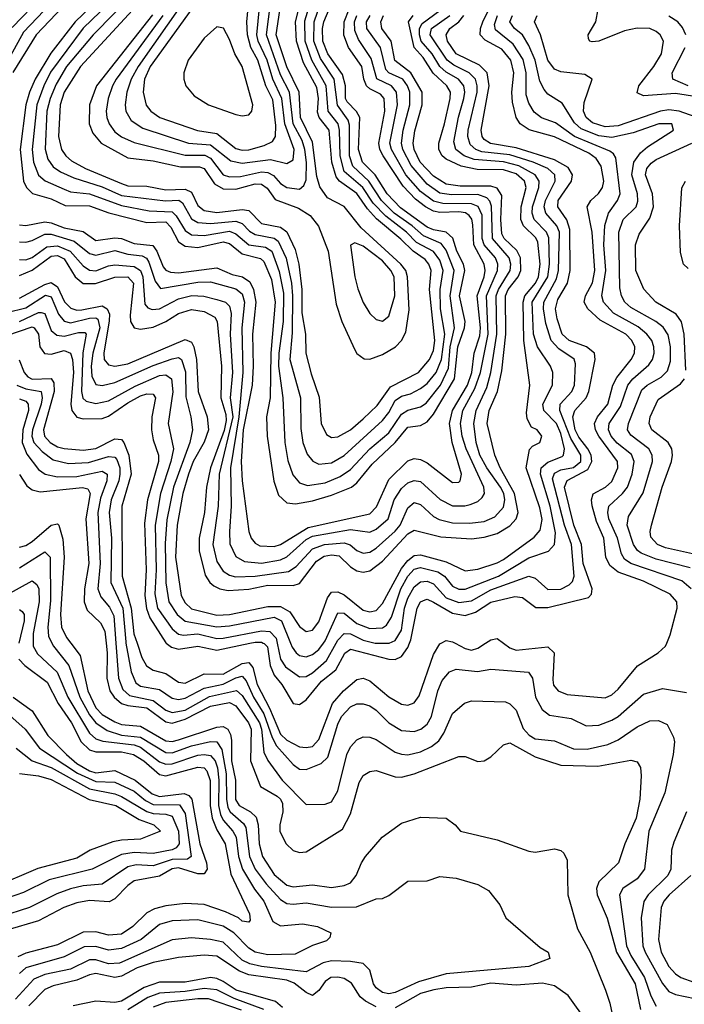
# Model space of a CAD drawing. Header units: inches. Extents: x 501365 to 657855, y 482276 to 547543.
# Tile 289 of 656: x 593771 to 595858, y 488866 to 491957. Entities that reach past the tile are written whole.
import ezdxf

# ---------------------------------------------------------------- set-up
doc = ezdxf.new("R2010")
doc.units = ezdxf.units.IN
doc.header["$MEASUREMENT"] = 0
doc.layers.add('A5498', color=7, linetype='Continuous')
doc.layers.add('A5499', color=7, linetype='Continuous')

msp = doc.modelspace()

# ---------------------------------------------------------------- linework, layer by layer
at = {"layer": 'A5498', "color": 5}
for points, elevation in [([(593871.9, 490000), (593876.7, 489990), (593924.7, 489930), (593959.4, 489830), (593990, 489775.4), (594010, 489750), (594046, 489726), (594090, 489710.9), (594150, 489705.2), (594230, 489656.6), (594250, 489655.6), (594310, 489677.7), (594370, 489691.2), (594390, 489690), (594405.8, 489665.8), (594419.6, 489590), (594419.8, 489510), (594424.3, 489484.3), (594431.4, 489470), (594473.5, 489433.5), (594480.9, 489420.9), (594492, 489330), (594510, 489290.4), (594544.6, 489244.6), (594590, 489195.5), (594610, 489183.1), (594630, 489180.2), (594670, 489184.3), (594750, 489170.8), (594828.1, 489171.9), (594890, 489197.5), (594910, 489197.8), (594930, 489207.9), (594990, 489252.9), (595050, 489254), (595090, 489267.6), (595141.7, 489261.7), (595210, 489242), (595243.4, 489223.4), (595278.6, 489178.5), (595298, 489138), (595404.9, 489044.9), (595430.7, 489030), (595435.5, 489010), (595370, 488984.8), (595110, 488961.5), (595023.3, 488936.7), (594950, 488903.6), (594930, 488899.5), (594910, 488903.1), (594890, 488918.2), (594882.4, 488930), (594870, 488973.6), (594850, 488994.5), (594810, 489001), (594750, 489002.7), (594723.6, 488996.4), (594670, 488968.2), (594530, 488984.9), (594493.6, 488993.6), (594470, 489004.6), (594410, 489061.2), (594370.1, 489069.9), (594310, 489075.3), (594250, 489068.7), (594084.7, 488995.2), (594050, 488993.3), (594010, 489005.3), (593990, 489005.4), (593930, 488976.8), (593850, 488959.9), (593815, 488945), (593757.5, 488882.5)], 2260), ([(593813.1, 490000), (593813, 489990), (593826.3, 489966.3), (593888.9, 489908.9), (593922.2, 489830), (593990, 489717.3), (594010, 489699.4), (594031.7, 489691.7), (594130, 489680.2), (594150, 489673.2), (594210, 489627.5), (594230, 489619.6), (594250, 489620.8), (594330, 489647.9), (594350.6, 489650.6), (594370, 489647.1), (594384.4, 489630), (594392, 489608), (594396, 489570), (594395.1, 489490), (594401.6, 489461.6), (594410, 489444.2), (594440.3, 489410), (594450.9, 489390.9), (594457.8, 489330), (594470.6, 489290.6), (594508, 489228), (594537.9, 489190), (594566.1, 489126.1), (594590, 489112.6), (594659.1, 489119.1), (594706.4, 489110), (594747.6, 489090), (594744.5, 489075.5), (594734.3, 489065.7), (594690, 489051.1), (594636, 489024), (594550, 489021.4), (594510, 489029.5), (594490, 489042.1), (594443.6, 489090), (594410, 489111.1), (594330, 489131), (594250, 489128), (594210, 489116.2), (594152.7, 489070), (594090, 489041.1), (594050, 489036.5), (594010, 489048), (593973.5, 489046.5), (593910, 489015.1), (593790, 488980.2), (593770, 488962.5)], 2240), ([(593931.3, 490000), (593961.1, 489961.1), (593985.1, 489850), (594010, 489796.5), (594030, 489775.8), (594070, 489753.1), (594090, 489744.3), (594150, 489739.1), (594230, 489693), (594250, 489691), (594270, 489696), (594390, 489735.9), (594410, 489738.4), (594424, 489730), (594432.9, 489712.9), (594435.6, 489695.6), (594436, 489630), (594448.7, 489570), (594448.6, 489508.6), (594459.7, 489490), (594495.6, 489470), (594513.8, 489453.8), (594519.6, 489430), (594523.4, 489370), (594533.2, 489330), (594570, 489273.4), (594610, 489240.3), (594630, 489234.7), (594690, 489241.4), (594750, 489233.3), (594790, 489239.1), (594810, 489247.3), (594827.9, 489270), (594843.8, 489310), (594857, 489330), (594909.4, 489390.6), (594970, 489434.8), (595030, 489453.1), (595110.7, 489450), (595138.8, 489430), (595154.8, 489410), (595270, 489382.6), (595370, 489347.2), (595390, 489343.9), (595450, 489354), (595470, 489349.2), (595480.1, 489340.1), (595490, 489319.1), (595492.1, 489210), (595523, 489103), (595562.2, 489030), (595610.6, 488910), (595623.7, 488870), (595646, 488766)], 2280), ([(594042.1, 490000), (594045.6, 489970), (594044.4, 489890), (594054.3, 489850), (594067.1, 489830), (594090, 489810.8), (594110, 489804.1), (594170, 489797.2), (594230, 489753.1), (594250, 489748.7), (594290, 489760.9), (594370, 489802.4), (594430, 489813.3), (594450, 489803.6), (594489.9, 489750), (594497.3, 489730), (594495.4, 489630), (594527.2, 489550), (594579.4, 489519.4), (594590.3, 489510.3), (594596.1, 489496.1), (594596.9, 489470), (594587.3, 489430), (594588.3, 489408.3), (594607.8, 489370), (594630, 489349.4), (594650, 489342.8), (594670, 489344.9), (594784.4, 489415.6), (594810, 489463.8), (594837.1, 489562.9), (594850, 489584.6), (594870, 489596.6), (594890, 489599.6), (594950, 489580.3), (594970, 489578.7), (595010, 489589.4), (595150, 489644.2), (595170, 489644.1), (595210, 489628.6), (595230, 489630.1), (595250, 489642.6), (595290, 489680.8), (595310, 489687), (595390, 489643.1), (595470, 489616.4), (595586.7, 489613.3), (595690, 489632.9), (595710, 489627.6), (595721, 489610), (595722.9, 489582.9), (595718.5, 489510), (595707.1, 489450), (595671.4, 489370), (595651.4, 489310), (595589.8, 489250.2), (595582.4, 489230), (595584.4, 489210), (595616.3, 489136.3), (595645.5, 489030), (595703.4, 488930), (595720.1, 488850)], 2320), ([(594072.8, 490000), (594081.5, 489890), (594094.5, 489854.5), (594115.9, 489835.9), (594190, 489819.5), (594230, 489790), (594250, 489781.7), (594290, 489789.9), (594367.1, 489832.9), (594451.7, 489851.7), (594470, 489835.4), (594524, 489750), (594530.3, 489729.7), (594537.5, 489657.5), (594550, 489631.3), (594595.1, 489570), (594670, 489493.8), (594730, 489494), (594750, 489502.2), (594770, 489535.8), (594798.2, 489650), (594810, 489674.1), (594830, 489696.6), (594850, 489705.6), (594870, 489705.2), (594890, 489697.8), (594950, 489657.6), (594970, 489651.2), (594990, 489649.7), (595030, 489658.3), (595064.6, 489675.3), (595086.8, 489693.2), (595102.7, 489717.3), (595130, 489779.3), (595168, 489812), (595190, 489818.5), (595296.2, 489816.2), (595310, 489809.6), (595329.6, 489790), (595352, 489732), (595370.6, 489710.6), (595390, 489699.3), (595450, 489693.7), (595510, 489667.8), (595553.2, 489666.8), (595618.4, 489681.6), (595650, 489696.1), (595710, 489737.5), (595750, 489756), (595777.2, 489757.2), (595804.1, 489744.1), (595824.5, 489704.5), (595827.3, 489690), (595823.3, 489650), (595797.2, 489530), (595746.8, 489410), (595732.9, 489290), (595710, 489260.1), (595664.8, 489230), (595654.5, 489210), (595676.5, 489050), (595690, 489018.9), (595733, 488950), (595752.7, 488892.7), (595770, 488859.8)], 2340), ([(594104.5, 490000), (594120.9, 489910), (594135.6, 489875.6), (594150, 489864.7), (594210, 489854.3), (594250, 489826.7), (594270, 489822.7), (594290, 489827.2), (594350, 489859.1), (594410, 489870.8), (594450, 489891), (594470, 489895.9), (594481.8, 489881.8), (594505.6, 489830), (594537.7, 489777.7), (594563.4, 489703.4), (594577.2, 489677.2), (594630, 489619.2), (594650, 489604), (594670, 489603.4), (594717.8, 489622.2), (594738.5, 489641.5), (594770, 489746), (594781.9, 489770), (594810, 489800.5), (594830, 489809.1), (594850, 489809.1), (594870, 489802.7), (594890, 489789.1), (594930, 489749.7), (594970, 489725.3), (595010, 489722.7), (595030.4, 489729.6), (595050, 489745.3), (595063.8, 489770), (595083.6, 489850), (595097.7, 489882.3), (595120.3, 489910), (595141.7, 489918.3), (595208.8, 489911.2), (595250, 489918.3), (595368.8, 489908.8), (595381.8, 489890), (595391, 489830), (595411.5, 489791.5), (595434.3, 489774.3), (595503, 489763), (595550, 489740.7), (595590, 489742), (595630, 489757.7), (595650, 489770.1), (595730, 489839.3), (595790, 489858), (595865.1, 489845.1)], 2360), ([(594139.3, 490000), (594154.6, 489954.6), (594169.1, 489929.1), (594190, 489915.5), (594230, 489905.1), (594270, 489877.9), (594290, 489874.3), (594350, 489903.2), (594410, 489902.2), (594470, 489936.2), (594490, 489938.7), (594503.5, 489923.5), (594516.9, 489870), (594555.8, 489795.8), (594590, 489714.6), (594610, 489695.5), (594650, 489674.7), (594670, 489671.9), (594690, 489675.7), (594710, 489697.2), (594753.3, 489810), (594788.1, 489850), (594830, 489885.9), (594850, 489889.7), (594870, 489882.1), (594930, 489831), (594970, 489808.3), (594990, 489805.4), (595010, 489812.8), (595025.8, 489834.2), (595070, 489963.9), (595090, 489997.4), (595094.8, 490000)], 2380), ([(594231, 490000), (594247.7, 489987.7), (594270, 489980.8), (594330, 489990.6), (594390, 489978.1), (594493.6, 490000)], 2420), ([(594535.9, 490000), (594538.6, 489998.5), (594548.7, 489988.7), (594557.1, 489930), (594570, 489899.7), (594593.7, 489870), (594629.3, 489810), (594650, 489807.3), (594670, 489821.7), (594719, 489881), (594763.4, 489916.6), (594791.8, 489968.1), (594810, 489981.1), (594930, 489950), (594950, 489948.5), (594970, 489958.4), (594990, 489986.5), (594995.3, 490000)], 2420), ([(594579.2, 490000), (594590, 489950), (594605.2, 489925.2), (594650, 489894.7), (594670, 489895.1), (594690, 489907.2), (594734.6, 489945.4), (594764.7, 490000)], 2440), ([(594621.5, 490000), (594626.8, 489986.9), (594639.2, 489970), (594650, 489960.7), (594670, 489957.4), (594690, 489964.3), (594710, 489979.6), (594724.9, 490000)], 2460), ([(594887.7, 490000), (594890, 489999.4), (594930, 489999.4), (594931.3, 490000)], 2440), ([(595138.1, 490000), (595170, 489982.9), (595190, 489978.3), (595210, 489984.6), (595233.5, 490000)], 2380), ([(595290.1, 490000), (595310, 489985.7), (595330, 489977.5), (595430, 489988.4), (595449.3, 489969.3), (595444.8, 489884.8), (595447.7, 489867.7), (595461.5, 489850), (595490, 489838.9), (595610, 489828.4), (595630, 489837.9), (595650, 489855.5), (595711, 489929), (595775.9, 489970), (595798.7, 489990), (595802.9, 490000)], 2380), ([(593768.3, 489950), (593786.6, 489930), (593857.3, 489877.3), (593891.3, 489810), (593933.7, 489750), (593964, 489690), (593990, 489664.5), (594010, 489658.3), (594090, 489658.9), (594127.9, 489650), (594160.6, 489630), (594210, 489587.3), (594230, 489583), (594330, 489610.6), (594350, 489608.7), (594359, 489599), (594368.7, 489568.7), (594369.3, 489490), (594375.4, 489450), (594390, 489413.9), (594416.5, 489370), (594434.4, 489274.4), (594492.3, 489150), (594494.1, 489130), (594490, 489124), (594470, 489126.8), (594457.5, 489137.5), (594416.9, 489156.9), (594350, 489179), (594290, 489182.1), (594230, 489175.5), (594193.8, 489166.3), (594170, 489153.8), (594126.3, 489110), (594090, 489086.8), (594050, 489083), (594010, 489093.5), (593970, 489092.8), (593890, 489053), (593790, 489026.4), (593764.6, 489015.4)], 2220), ([(593750.1, 489830), (593810, 489787.3), (593858.9, 489710), (593917.6, 489650), (593950, 489622.4), (593990, 489599.4), (594010, 489592.8), (594070, 489600.2), (594133.9, 489570), (594187, 489527), (594210, 489518), (594287.5, 489527.5), (594301.9, 489521.9), (594310.9, 489510), (594336.1, 489370), (594357.5, 489310), (594359.8, 489290), (594350, 489276), (594344.8, 489275.2), (594330, 489275.7), (594270, 489294.2), (594250, 489291.1), (594210, 489268), (594130, 489254.2), (594110, 489239.5), (594070, 489197.3), (594052, 489188), (593990, 489191.6), (593950, 489184.4), (593909, 489170), (593830, 489127.9), (593730, 489098.6)], 2180), ([(593730, 489780.7), (593787.6, 489730), (593832.5, 489670), (593951.9, 489591.9), (594010, 489566.1), (594070, 489563.1), (594130, 489535), (594165.8, 489505.8), (594190, 489492.9), (594272.5, 489492.5), (594290, 489465.2), (594309.5, 489330.5), (594298.2, 489321.8), (594250, 489321.2), (594190, 489301.2), (594136.5, 489303.5), (594110, 489297.3), (594030, 489243.1), (593970, 489237.6), (593930, 489228.4), (593887.1, 489212.9), (593801.9, 489170), (593710, 489140.5)], 2160), ([(593760.1, 489670), (593810.2, 489630.2), (593870, 489609.7), (593990, 489542.3), (594070, 489526.9), (594090, 489518.8), (594170, 489471.1), (594190, 489465.3), (594230, 489463.5), (594250, 489456.8), (594269.5, 489410), (594271.4, 489370), (594262.4, 489357.6), (594250, 489351.4), (594190, 489339.4), (594130, 489342.7), (594090, 489336.9), (593998.3, 489290), (593863, 489257), (593782.7, 489217.3), (593710, 489191.5)], 2140), ([(593770.5, 489590.5), (593830, 489583), (593870, 489572.1), (593989.2, 489509.2), (594072.2, 489490), (594146, 489446), (594192.2, 489430), (594212.8, 489410), (594150, 489384.4), (594090, 489381.8), (594063.7, 489376.3), (593992.3, 489350), (593950, 489325.3), (593827.4, 489292.6), (593690, 489233.7)], 2120), ([(595865.3, 489470), (595824.8, 489375.2), (595818.1, 489350), (595816, 489290), (595806.8, 489270), (595744.4, 489210), (595731.1, 489188.9), (595722.7, 489137.3), (595728.1, 489050), (595735.1, 489030), (595790, 488931.6), (595810, 488906.7), (595830, 488897), (595951.6, 488871.6)], 2360), ([(595879.1, 489270), (595810.9, 489210), (595794.3, 489190), (595785, 489170), (595777, 489070), (595785.8, 489030), (595810, 488985.3), (595830, 488962.2), (595847.5, 488950), (596010, 488891.2)], 2380), ([(594890, 488858.5), (594856.4, 488876.4), (594840.1, 488890), (594812.6, 488932.7), (594790, 488946.8), (594770, 488951.5), (594748.2, 488950), (594730, 488937.5), (594710, 488909.9), (594690, 488893.4), (594670, 488903), (594632.5, 488932.5), (594610, 488942.3), (594490, 488958.5), (594461.6, 488970), (594390, 489017.3), (594350, 489020.9), (594270, 489013.4), (594190, 488997.6), (594139.5, 488980.5), (594090, 488954.2), (594070, 488950), (594010, 488962.6), (593990, 488959), (593950, 488942.2), (593875.6, 488924.4), (593850, 488912.3), (593799.1, 488860.9)], 2280), ([(594595.7, 488855.7), (594574.4, 488874.4), (594451.1, 488910), (594410, 488937.7), (594390, 488947.1), (594370, 488950), (594290, 488935.6), (594210, 488935.7), (594161.2, 488918.9), (594090, 488876.1), (594070, 488871.8), (594010, 488875.9), (593938.6, 488861.4)], 2320), ([(595610, 488731.6), (595493.4, 488893.4), (595450, 488923.6), (595412.4, 488932.4), (595330, 488925.8), (595250, 488932), (595190, 488919.8), (595110, 488917.5), (595071.5, 488911.5), (595030, 488900.4), (594950, 488854.7)], 2280), ([(594537.4, 488850), (594444.1, 488884.1), (594390, 488911.3), (594350, 488915.3), (594290, 488906), (594210, 488901.6), (594172.7, 488887.3), (594110.8, 488849.2)], 2340), ([(594467.4, 488847.4), (594363.5, 488883.5), (594330, 488883.6), (594230, 488872), (594190, 488857.5)], 2360)]:
    msp.add_lwpolyline(points, dxfattribs=dict(at, elevation=elevation))
at = {"layer": 'A5499', "color": 5}
for points, elevation in [([(594011.1, 492108.9), (593822.2, 491910), (593748.8, 491791.2)], 2580), ([(593870, 492060.2), (593747.6, 491932.4)], 2540), ([(594070, 492070.5), (593945.2, 491950), (593868.2, 491851.9), (593819.6, 491770), (593801.2, 491730), (593789.7, 491690), (593772.5, 491550), (593783.1, 491450), (593792.4, 491430), (593811.1, 491411.1), (593870, 491394.5), (593914.1, 491374.1), (593990, 491372.5), (594050.5, 491350.5), (594170, 491320.8), (594230, 491322.4), (594245.5, 491305.5), (594270, 491259.8), (594290, 491246.1), (594330, 491242.2), (594410, 491260.1), (594430, 491255.1), (594470, 491221.7), (594527.5, 491207.5), (594537.6, 491197.6), (594561.3, 491141.3), (594573.1, 491070), (594559, 490910), (594557.7, 490770), (594545.5, 490710), (594547.9, 490650), (594568.5, 490508.5), (594584.1, 490464.1), (594610, 490440.1), (594637.1, 490437.1), (594690, 490446.7), (594750, 490464.5), (594812.9, 490490), (594830, 490503.1), (594878.2, 490561.8), (594949.7, 490630.3), (594990, 490677.6), (595030, 490683.5), (595050, 490695), (595070, 490718.9), (595136.2, 490830), (595146.9, 490930), (595168.2, 490990), (595170.2, 491010), (595152.4, 491090), (595168.6, 491170), (595164.6, 491190), (595143.9, 491230), (595131, 491271), (595110.6, 491290.6), (595070, 491297.7), (595050, 491305.9), (594966.5, 491366.5), (594924.6, 491410), (594887.2, 491470), (594847.6, 491510), (594835.2, 491550), (594839.5, 491650), (594828.7, 491668.7), (594798.9, 491698.9), (594794.1, 491710), (594793.7, 491750), (594785.1, 491785.1), (594738.5, 491850), (594723.2, 491890), (594721.4, 491930), (594725.6, 491950), (594756.2, 492023.8)], 2620), ([(594102, 492058), (593970, 491930.4), (593867.6, 491792.4), (593846.3, 491750), (593824.3, 491690), (593809.9, 491550), (593814.2, 491510), (593830, 491469.2), (593850.8, 491450.8), (593910, 491425.1), (593930, 491417.3), (593990, 491410), (594090, 491373.9), (594177.1, 491357.1), (594250, 491353.7), (594261.8, 491341.8), (594290, 491295.2), (594310, 491282.3), (594350, 491279.9), (594430, 491293.1), (594450, 491285.1), (594490, 491250.4), (594542.7, 491242.7), (594562.7, 491230), (594586.2, 491166.2), (594598.9, 491098.9), (594598, 491010), (594584.9, 490910), (594584, 490870), (594597.1, 490770), (594603.4, 490630), (594613, 490573), (594628.3, 490528.3), (594650, 490503.3), (594674.6, 490494.6), (594730, 490503.3), (594777.4, 490522.6), (594810, 490545.2), (594870, 490609.8), (594930, 490660.5), (594970, 490719.2), (594990, 490731), (595030, 490741.9), (595047, 490753), (595092.5, 490810), (595117.1, 490862.9), (595123.2, 490930), (595136.2, 490990), (595123, 491090), (595135.7, 491170), (595110, 491233.6), (595094.7, 491254.7), (595039, 491279), (595003.8, 491310), (594946.9, 491350), (594907.1, 491390), (594867.1, 491450), (594817.5, 491497.5), (594806.5, 491530), (594806.3, 491626.3), (594802.2, 491642.2), (594768.9, 491688.9), (594758.4, 491770), (594715.8, 491835.8), (594694.9, 491890), (594695.2, 491950), (594736.3, 492070)], 2640), ([(594134.1, 492045.9), (594001.2, 491910), (593918, 491810), (593885.2, 491754.8), (593866.7, 491710), (593856.5, 491670), (593850.3, 491550.3), (593859.1, 491519.1), (593875.5, 491495.5), (593899.3, 491479.3), (593940.8, 491460.8), (594030, 491432.4), (594090, 491405.4), (594228.5, 491388.5), (594271.1, 491391.1), (594282.6, 491382.6), (594310, 491331.6), (594330, 491320.4), (594370, 491316.9), (594450, 491324.4), (594470, 491317.6), (594493, 491293), (594510, 491282.4), (594570, 491271), (594582.2, 491262.2), (594608.1, 491208.1), (594624.1, 491130), (594627.7, 491090), (594626, 490974), (594619, 490890), (594652.9, 490770), (594653.9, 490673.9), (594660.5, 490630), (594673.2, 490593.2), (594691, 490571), (594710, 490562.2), (594750, 490566), (594790, 490589.1), (594910, 490698.7), (594930, 490724.4), (594950, 490762), (594970, 490775.2), (594997.8, 490782.2), (595030, 490799.2), (595050, 490815.3), (595078.7, 490850), (595095.9, 490890), (595106.4, 490970), (595092.1, 491050), (595091.8, 491110), (595101, 491170), (595090, 491201.8), (595070, 491229.2), (595017.5, 491257.5), (594985.7, 491290), (594920.2, 491340.2), (594881.1, 491381.1), (594848.2, 491430), (594790, 491481.1), (594776.8, 491530), (594775.4, 491610), (594770.9, 491630), (594739.9, 491670), (594733.2, 491750), (594688.2, 491830), (594667.8, 491890), (594666.4, 491953.6), (594696.1, 492050)], 2660), ([(594150, 492014.5), (593961.4, 491810), (593910.1, 491730.1), (593897.4, 491690), (593892.9, 491590), (593901.7, 491550), (593915.3, 491530), (593934, 491514), (593977.8, 491490), (594090, 491442.7), (594110, 491435.4), (594170, 491434.5), (594230, 491423.5), (594290, 491425.4), (594310, 491416), (594330, 491373.9), (594350, 491358.3), (594390, 491351.5), (594470, 491361.7), (594490, 491358.3), (594530, 491317.5), (594590, 491305.5), (594610, 491291.3), (594635.7, 491235.7), (594647.6, 491190), (594656.6, 491110), (594657.2, 491037.2), (594668.6, 490970), (594669.8, 490910), (594685.8, 490845.8), (594711.7, 490771.7), (594717.4, 490690), (594734.5, 490654.5), (594750, 490646), (594770, 490647.6), (594810, 490670.1), (594850, 490703.9), (594893.5, 490746.5), (594935.7, 490804.3), (595023.5, 490850), (595057.9, 490890), (595070, 490919), (595074.9, 490950), (595057.6, 491110), (595063.1, 491170), (595056.1, 491190), (595044.1, 491204.1), (595006.2, 491230), (594968.3, 491268.3), (594891.7, 491331.7), (594863, 491363), (594830, 491411.3), (594775.4, 491450), (594764.3, 491464.3), (594751.1, 491510), (594742.6, 491610), (594711.1, 491650), (594706.4, 491666.4), (594709.5, 491710), (594703.9, 491743.9), (594662, 491822), (594639.8, 491890), (594637.4, 491950), (594662.5, 492050)], 2680), ([(594187.7, 491972.3), (594011.8, 491750), (593989.8, 491690), (593989.3, 491630), (594001, 491601), (594026.6, 491570), (594110, 491523.2), (594190, 491513.6), (594275.3, 491495.3), (594335.4, 491495.4), (594350.3, 491490.3), (594382.1, 491442.1), (594410, 491426.7), (594450, 491425.5), (594510, 491441.6), (594530, 491441.2), (594548.1, 491428.1), (594572.9, 491392.9), (594645.9, 491365.9), (594682.6, 491342.6), (594709.2, 491309.2), (594739.3, 491230), (594764.5, 491064.5), (594782.5, 491010), (594822.8, 490922.8), (594830, 490909.3), (594852.5, 490892.5), (594870, 490891.2), (594910, 490905.9), (594950.8, 490930), (594970.3, 490949.7), (594983.3, 490976.7), (594993.9, 491046.1), (594989, 491150), (594983.4, 491170), (594967.5, 491190), (594843.7, 491303.7), (594790, 491371.2), (594737.5, 491397.5), (594713, 491433), (594704.5, 491464.5), (594690, 491572.5), (594652.6, 491650), (594648.8, 491730), (594609.6, 491809.6), (594576.5, 491910), (594597.7, 492050)], 2720), ([(594220, 491970), (594073.9, 491770), (594062.1, 491750), (594048.4, 491710), (594042.1, 491670), (594044.1, 491650), (594051.5, 491630), (594070, 491605.5), (594090, 491589.8), (594130, 491571.9), (594290, 491532.1), (594351.9, 491531.9), (594370, 491522.8), (594410, 491470.6), (594430, 491463.6), (594464.6, 491464.6), (594530, 491479.1), (594550, 491477.2), (594567.6, 491467.6), (594590, 491443.4), (594610, 491430.4), (594650, 491425.5), (594663.6, 491436.4), (594670, 491454), (594671.6, 491508.4), (594666.6, 491550), (594658.2, 491578.2), (594630, 491630.4), (594618, 491730), (594590, 491783.9), (594546.3, 491910), (594564.2, 492050)], 2740), ([(594282.8, 492010), (594142.5, 491810), (594121.1, 491770), (594107.7, 491730), (594102.2, 491690), (594104.4, 491670), (594121, 491641), (594157.1, 491617.1), (594300.6, 491570), (594370, 491564.7), (594433.6, 491513.6), (594470, 491507.1), (594558.6, 491518.6), (594610, 491505.9), (594630, 491516.9), (594633.2, 491550), (594603, 491630), (594594.2, 491710), (594565.3, 491770), (594548.1, 491830), (594520.1, 491890), (594515.4, 491910), (594529.4, 492050)], 2760), ([(594324.6, 492010), (594180.4, 491810), (594162.6, 491770), (594158.8, 491730), (594168.5, 491688.5), (594182.3, 491670), (594210.5, 491650.5), (594329.5, 491609.5), (594390, 491599.7), (594450, 491552.6), (594470, 491547.3), (594490, 491548.2), (594538.1, 491561.9), (594564.8, 491575.2), (594574.2, 491590), (594575.3, 491624.7), (594565.5, 491705.5), (594543.9, 491750), (594518.9, 491830), (594497.2, 491870), (594486, 491910), (594484.2, 491950), (594493.4, 492050)], 2780), ([(593889.4, 492030.6), (593782.4, 491917.6), (593712.5, 491790)], 2560), ([(593770, 491313.6), (593790, 491310.8), (593850, 491322.7), (593870, 491319.7), (593910, 491303.9), (593970, 491292.1), (594010, 491264.4), (594070, 491272.9), (594090, 491269.8), (594130, 491254.2), (594188.4, 491248.4), (594201.3, 491230), (594221.4, 491181.4), (594230, 491170.4), (594244.1, 491164.1), (594270, 491162.3), (594390, 491178), (594437.7, 491157.7), (594470.1, 491150), (594493.9, 491133.9), (594505.3, 491110), (594512.4, 491070), (594502.3, 490970), (594504.3, 490870), (594500.7, 490810), (594472.4, 490670), (594466.4, 490570), (594469.7, 490509.7), (594490.1, 490350), (594497.4, 490330), (594510, 490313.3), (594525.3, 490305.3), (594570, 490303.6), (594590.1, 490310.1), (594676.9, 490363.1), (594870, 490405.8), (594891.9, 490428.1), (594930, 490513.8), (594990, 490572.1), (595010, 490580.1), (595030, 490576.2), (595050, 490565.8), (595130, 490504.2), (595150, 490505.5), (595154.6, 490510), (595158.5, 490530), (595129.4, 490629.4), (595120.8, 490690), (595129.7, 490730), (595177.1, 490810), (595190.9, 490850), (595198.4, 490910), (595215.6, 490964.4), (595218.5, 490990), (595207.4, 491090), (595229.8, 491150), (595232.6, 491170), (595230, 491190), (595196.8, 491250), (595193.6, 491313.6), (595190.8, 491330.8), (595182.3, 491342.3), (595170.8, 491350.8), (595150, 491354.5), (595090, 491351.5), (595070, 491356.4), (595045.5, 491370), (595014, 491394), (594974.8, 491434.8), (594912.6, 491530), (594902.2, 491550), (594898.7, 491570), (594917.7, 491670), (594915.3, 491710), (594903.6, 491723.6), (594870, 491740.5), (594860.3, 491750), (594852.1, 491770), (594845.7, 491810), (594803.5, 491870), (594788.4, 491908.4), (594790, 491950), (594805.3, 491990)], 2580), ([(594724.9, 490000), (594730, 490007.1), (594770, 490095.1), (594790, 490094.5), (594830, 490061.9), (594870, 490045.9), (594910, 490047.5), (594923.1, 490056.9), (594938, 490082), (594967.4, 490170), (594990.1, 490209.9), (595010, 490231.7), (595030, 490237.9), (595083.8, 490223.8), (595104.5, 490210), (595130, 490178.7), (595150, 490169.4), (595170, 490169.1), (595274.2, 490210), (595370, 490267.3), (595431.4, 490288.6), (595449.9, 490310.1), (595453.3, 490346.7), (595437.1, 490430), (595406, 490530), (595408.7, 490550), (595430, 490567.6), (595474.5, 490585.5), (595479.2, 490590), (595482.2, 490610), (595470, 490658.5), (595456.3, 490690), (595416.8, 490730), (595413.6, 490750), (595444.6, 490810), (595444.7, 490850), (595437.6, 490870), (595396.6, 490930), (595384.7, 490970), (595380.8, 491070), (595429.4, 491150), (595435.1, 491190), (595432.5, 491272.5), (595425.5, 491290), (595386.9, 491330), (595380, 491350), (595380.9, 491370), (595400.8, 491430), (595402, 491450), (595389.9, 491470), (595338.6, 491498.6), (595290, 491510.6), (595197.9, 491517.9), (595166.9, 491530), (595140.2, 491550), (595134.1, 491574.1), (595148.7, 491651.3), (595165.5, 491710), (595168.9, 491730), (595165.8, 491750), (595148.6, 491770), (595110, 491792.4), (595090, 491810), (595066, 491850), (595032.1, 491890), (595026.6, 491910), (595026.7, 491930), (595034.4, 491945.6), (595090, 491986)], 2460), ([(595802.9, 490000), (595813.9, 490026.1), (595835.4, 490110), (595834.2, 490130), (595814, 490154), (595730, 490195), (595650, 490223.1), (595624.2, 490244.2), (595612.1, 490270), (595605.7, 490330), (595582.3, 490382.3), (595569, 490431), (595566.4, 490450), (595571.7, 490468.3), (595610.1, 490489.9), (595630, 490506.9), (595649.2, 490550), (595648.4, 490570), (595590, 490650), (595579.5, 490670), (595576.3, 490690), (595585.4, 490710), (595618.3, 490750), (595633.8, 490810), (595646.3, 490833.7), (595691.6, 490890), (595701.4, 490910), (595702.4, 490930), (595693.6, 490950), (595674.3, 490970), (595593.9, 491013.9), (595554.8, 491050), (595544.1, 491070), (595547.7, 491090), (595569.3, 491130.7), (595576.8, 491170), (595568.7, 491290), (595552.8, 491370), (595565, 491390), (595588.7, 491411.3), (595601.6, 491430), (595605, 491450), (595597, 491497), (595581.8, 491521.8), (595558.5, 491538.5), (595450, 491589.8), (595371.1, 491611.1), (595342.1, 491630), (595330.2, 491650.2), (595318.6, 491698.6), (595316.3, 491730), (595322.8, 491790), (595312.9, 491830), (595284.5, 491864.5), (595232.9, 491892.9), (595217.4, 491910), (595218.1, 491930), (595225.7, 491950), (595254.8, 492010)], 2380), ([(595964.9, 491704.9), (595830, 491725.4), (595730, 491718.1), (595710, 491727.2), (595715.8, 491750), (595762.4, 491810), (595786.1, 491850), (595792.3, 491890), (595782.5, 491910), (595770, 491919.9), (595750, 491929.5), (595710, 491930.6), (595670, 491922), (595590, 491890.3), (595568.2, 491888.2), (595561, 491890), (595557.2, 491897.2), (595556.4, 491910), (595580.5, 491950), (595587.8, 491990)], 2280), ([(593770, 491260.2), (593790, 491259.2), (593810, 491263.7), (593850, 491283.4), (593870, 491284), (593942.3, 491262.3), (593990, 491223.2), (594010, 491217.5), (594070, 491232.8), (594110, 491221), (594155.6, 491215.6), (594168.9, 491208.9), (594176.4, 491196.4), (594196, 491136), (594213.3, 491113.3), (594330, 491132.9), (594370, 491134.6), (594450, 491112.6), (594470, 491096.3), (594476.3, 491070), (594468.4, 490990), (594471.7, 490850), (594459, 490710), (594432.5, 490550), (594434.9, 490430), (594429.2, 490350), (594431.2, 490311.2), (594450, 490272.3), (594476.6, 490256.6), (594530, 490251.2), (594590, 490261.7), (594610, 490271.1), (594670, 490325.2), (594690, 490336), (594810, 490356.2), (594870, 490348.2), (594890, 490358.1), (594928.3, 490390), (594947.3, 490450), (594970, 490485.5), (594990, 490503.4), (595010, 490510.4), (595030, 490507.8), (595091, 490451), (595130, 490431.5), (595169.3, 490430.7), (595185.2, 490434.8), (595210, 490444.9), (595223.3, 490456.7), (595230.6, 490470), (595228.5, 490490), (595172.5, 490610), (595160.2, 490650), (595155.3, 490690), (595163, 490730), (595200.7, 490799.3), (595218.3, 490850), (595241.6, 490970), (595237.3, 491090), (595271.2, 491170), (595272.4, 491190), (595264.7, 491210), (595229.6, 491250), (595223.5, 491270), (595223.4, 491343.4), (595210.8, 491370.8), (595190, 491379.6), (595099.7, 491379.7), (595070, 491387.1), (595030, 491417.7), (594984, 491470), (594938.1, 491550), (594933.4, 491570), (594957.8, 491690), (594954.4, 491730), (594938.7, 491750), (594892, 491772), (594874.9, 491834.9), (594835.1, 491895.1), (594823.4, 491923.4), (594822.1, 491950), (594829.3, 491970.7)], 2560), ([(593770, 491154.6), (593810, 491170.8), (593870, 491215.1), (593890, 491216.5), (593910, 491206.8), (593944.5, 491150), (593970, 491129.4), (594008.9, 491128.9), (594070, 491148.7), (594110.4, 491150.4), (594127.8, 491130), (594117.6, 491030), (594118.8, 491010), (594130, 490989.4), (594150, 490985.5), (594190, 490991.8), (594230, 491009.6), (594270, 491034.9), (594310, 491047.9), (594350, 491041.3), (594383.7, 491023.7), (594391, 491010), (594404.7, 490870), (594402.1, 490770), (594418.2, 490718.2), (594419.1, 490699.1), (594412.7, 490667.3), (594370.2, 490550), (594357.3, 490490), (594350.9, 490410), (594334.9, 490330), (594334, 490290), (594353.7, 490213.7), (594368.4, 490190), (594380.2, 490180.2), (594399.8, 490170), (594425.4, 490165.4), (594490, 490169.9), (594550, 490181.6), (594630, 490181.3), (594650, 490187.1), (594702.9, 490257.1), (594727.4, 490272.6), (594750, 490277.6), (594774.2, 490274.2), (594810, 490239.7), (594830, 490227), (594850, 490222.3), (594870, 490226.6), (594910, 490257.3), (594990, 490343.5), (595010, 490354.8), (595093.8, 490333.9), (595190, 490327.7), (595230, 490332.2), (595270, 490344.6), (595310, 490368.5), (595329.6, 490390), (595336.7, 490410), (595324.4, 490470), (595279.9, 490550), (595263.5, 490590), (595238.8, 490690), (595245.1, 490730), (595271.3, 490790), (595285, 490855), (595297.6, 490970), (595296.9, 491090), (595305, 491110), (595336.3, 491150), (595344.7, 491170), (595343.4, 491210), (595332.4, 491232.4), (595291.9, 491270), (595285.2, 491285.2), (595281.7, 491330), (595285.1, 491405.1), (595270, 491428.2), (595250, 491434.2), (595154.2, 491434.2), (595110, 491441.3), (595070, 491466), (595029, 491510), (595009.6, 491550), (595006.5, 491570), (595012.1, 491607.9), (595034.9, 491690), (595034.9, 491730), (594999.2, 491790), (594949.3, 491829.3), (594937.8, 491890), (594908.5, 491930), (594904.6, 491950), (594913.8, 491970)], 2520), ([(593770, 491083), (593850, 491126.1), (593870, 491132.1), (593890, 491118.9), (593911.9, 491071.9), (593931.7, 491051.8), (593950, 491045.2), (593966, 491046), (594030, 491059.1), (594045.8, 491050), (594052.5, 491032.5), (594052, 491012), (594035, 490910), (594036.5, 490890), (594050, 490873.3), (594070, 490869.8), (594110, 490876.8), (594290, 490952.9), (594310, 490945.3), (594318, 490930), (594325.6, 490890), (594331.5, 490790), (594359.7, 490710), (594364.2, 490670), (594350, 490630.7), (594315.4, 490570), (594301, 490530), (594283.2, 490470), (594265.8, 490370), (594260.5, 490270), (594278.1, 490150), (594290, 490126.8), (594310, 490107.5), (594390, 490087.8), (594430, 490090.2), (594550, 490115.5), (594590, 490114.5), (594618.7, 490098.7), (594650, 490052.3), (594670, 490036.9), (594690, 490040.8), (594710, 490066.7), (594737.5, 490142.5), (594750, 490160.1), (594770, 490160.7), (594790, 490151.2), (594850, 490103), (594870, 490097.9), (594890, 490102.6), (594910, 490124.2), (594970, 490233.9), (594990, 490259.4), (595010, 490274.6), (595030, 490277.3), (595110, 490255), (595170, 490227.1), (595210, 490232.4), (595270, 490251.7), (595290, 490262.4), (595387, 490333), (595405.7, 490354.3), (595411.7, 490388.3), (595404.4, 490424.4), (595361.4, 490550), (595372, 490608), (595381.3, 490618.7), (595404, 490630), (595410.9, 490650), (595396.2, 490670), (595378.2, 490678.2), (595364.5, 490704.5), (595362.7, 490722.7), (595372.9, 490810), (595354.3, 490950), (595351.7, 491070), (595357.7, 491090), (595390.6, 491130), (595400.5, 491150), (595405.8, 491190), (595398.5, 491258.5), (595391.9, 491271.9), (595352.7, 491310), (595344.5, 491330), (595345.5, 491370), (595361, 491430), (595355.9, 491450), (595330, 491472.8), (595290, 491485.5), (595207.2, 491487.2), (595157.4, 491497.4), (595110, 491519.7), (595098.1, 491530), (595087.2, 491550), (595086.9, 491570), (595104.9, 491630), (595122.9, 491710), (595123.5, 491730), (595112.7, 491750), (595069.3, 491789.3), (595038, 491838), (595009.4, 491869.4), (594991.6, 491950), (595007, 491970)], 2480), ([(593770, 491204), (593790, 491203.6), (593810, 491210.5), (593856.4, 491243.6), (593890, 491247), (593929.3, 491230), (593970, 491184), (593990, 491170.9), (594010, 491169), (594050, 491184.7), (594070, 491187.5), (594130, 491182.5), (594150, 491170.3), (594157.4, 491150), (594164.2, 491064.2), (594173, 491053), (594187.3, 491047.3), (594210, 491049.5), (594270, 491080.4), (594310.9, 491090.9), (594349, 491089), (594390, 491078.7), (594417, 491070), (594430, 491058), (594434.8, 491034.8), (594431.9, 490970), (594439.4, 490850), (594432.1, 490770), (594440.2, 490710), (594397.5, 490530), (594393.7, 490430), (594377.7, 490310), (594390, 490255.9), (594410, 490225.6), (594430, 490213.2), (594448.6, 490208.6), (594510, 490209.9), (594614.9, 490225.1), (594639, 490241), (594690, 490296), (594728.1, 490310), (594790, 490315.2), (594808.7, 490308.7), (594830, 490291.1), (594850, 490282.8), (594870, 490285.8), (594890, 490297.9), (594950, 490351.6), (594965.3, 490370), (594990, 490424.8), (595010, 490441.6), (595030, 490435.6), (595070, 490397.1), (595087.9, 490387.9), (595130, 490377.7), (595183.4, 490376.6), (595230, 490382.1), (595263.3, 490396.7), (595290, 490426.9), (595294.3, 490450), (595291.3, 490470), (595280.9, 490490), (595237.6, 490550), (595216.4, 490590), (595204, 490630), (595196.6, 490690), (595204, 490730), (595237.7, 490802.3), (595250.1, 490850), (595269, 490970), (595267.5, 491090), (595274.2, 491110), (595310.8, 491170), (595313.2, 491190), (595308.4, 491210), (595256, 491270), (595252.1, 491372.2), (595247.8, 491387.8), (595238.3, 491398.3), (595210, 491408), (595127.3, 491407.3), (595090, 491412.5), (595050, 491440.8), (594999.8, 491499.8), (594974, 491550), (594969.8, 491570), (594975.2, 491610), (594996.3, 491690), (594996.2, 491730), (594988.7, 491750), (594974.3, 491770), (594930.1, 491790.1), (594921, 491801), (594903.8, 491870), (594861.4, 491930), (594860.3, 491950), (594871.9, 491970)], 2540), ([(594931.3, 490000), (594950, 490008.5), (594970, 490040.8), (594979.8, 490110), (594990, 490141.1), (595010, 490176.7), (595030, 490192.7), (595050, 490194.7), (595070, 490185.9), (595110, 490142.4), (595150, 490127.3), (595190, 490132.7), (595250, 490166.9), (595370, 490210.6), (595390, 490204.1), (595430, 490168.1), (595470, 490169.8), (595496.9, 490183.1), (595506.9, 490193.1), (595512.7, 490210), (595503.4, 490310), (595481.9, 490370), (595444.2, 490515.8), (595450, 490533.6), (595470, 490543.8), (595510, 490551.8), (595532.9, 490570), (595533, 490590), (595501.9, 490641.9), (595467.3, 490730), (595467.8, 490750), (595504.8, 490790), (595512.9, 490810), (595516.8, 490876.9), (595511.8, 490891.8), (595463.6, 490923.6), (595440.2, 490950), (595423.6, 491003.6), (595415.5, 491050), (595416.4, 491070), (595456.4, 491143.6), (595463.3, 491170), (595466.2, 491290), (595458, 491310), (595422.8, 491350), (595418.4, 491370), (595422.4, 491390), (595452.5, 491450), (595451.1, 491470), (595429.6, 491490), (595383, 491510), (595310, 491532.7), (595222.6, 491542.6), (595203, 491550), (595185.9, 491565.9), (595178, 491590), (595179.2, 491610), (595207.2, 491730), (595208, 491750), (595202.2, 491770), (595182.6, 491790), (595134.4, 491814.4), (595113.6, 491830), (595059.5, 491910), (595063.7, 491930), (595121.6, 491970)], 2440), ([(594995.3, 490000), (594999.2, 490010), (595018.7, 490110), (595030, 490129.2), (595044.2, 490135.8), (595050, 490137.9), (595070, 490128.3), (595130, 490094.3), (595170, 490087.1), (595202.3, 490097.7), (595250, 490128.9), (595326.3, 490146.3), (595350, 490143), (595391.5, 490111.5), (595430, 490111.6), (595557.2, 490142.8), (595566.2, 490153.8), (595568.3, 490170), (595540.7, 490250), (595535.3, 490310), (595511.6, 490370), (595482, 490490), (595489.8, 490510.2), (595555.4, 490544.6), (595567.6, 490570), (595565.2, 490590), (595555.2, 490610), (595526.7, 490646.7), (595515.6, 490670), (595508.5, 490710), (595514.1, 490730), (595550, 490769.8), (595558.4, 490790), (595577.8, 490890), (595575.9, 490910), (595551.1, 490930), (595497, 490950), (595474.7, 490970), (595458.6, 491018.6), (595453.9, 491050), (595461.2, 491078.8), (595491.5, 491130), (595499.1, 491170), (595498.8, 491298.8), (595489, 491329), (595460.5, 491370), (595461.6, 491390), (595504.3, 491450), (595507.3, 491470), (595493.4, 491493.4), (595450, 491517.5), (595330, 491555), (595248.9, 491568.9), (595230, 491581.5), (595223.5, 491590), (595220.1, 491610), (595245.1, 491750), (595239.1, 491790), (595214.6, 491814.6), (595141.6, 491850), (595114.4, 491890), (595109.7, 491910), (595121.2, 491930), (595149.5, 491950.5), (595165.6, 491970)], 2420), ([(595879.3, 490170), (595850, 490195.4), (595690, 490249.5), (595670, 490263.6), (595660.4, 490280.4), (595648.1, 490330), (595620.8, 490390), (595617.4, 490410), (595621.4, 490430), (595664.5, 490470), (595679.3, 490490), (595694.7, 490530), (595700.9, 490570), (595692.1, 490592.1), (595647.6, 490627.6), (595628.7, 490650), (595620.4, 490670), (595621.9, 490690), (595657.6, 490742.4), (595680.4, 490810), (595696.2, 490830), (595746.3, 490873.7), (595757.7, 490890), (595763.4, 490910), (595762.9, 490930), (595755.9, 490950), (595740.6, 490970), (595712.9, 490992.9), (595635.8, 491035.8), (595604.4, 491070), (595599.5, 491090), (595611.8, 491170), (595605.1, 491250), (595609, 491311), (595620.1, 491350), (595648.4, 491390), (595657, 491410), (595643.3, 491523.3), (595636.2, 491536.2), (595624.7, 491544.7), (595513.6, 491590), (595453.6, 491633.6), (595409.6, 491649.6), (595386.8, 491666.8), (595370, 491694.9), (595361.1, 491721.1), (595361.5, 491790), (595352, 491832), (595320.1, 491880.1), (595265.2, 491925.2), (595261.6, 491941.6), (595271.2, 491970)], 2360), ([(595876.2, 490236.2), (595770, 490263.8), (595722.3, 490282.3), (595710.7, 490290.7), (595698.7, 490310), (595678.8, 490370), (595682.8, 490397.2), (595728.4, 490471.6), (595758.4, 490570), (595757.6, 490590), (595746.6, 490610), (595690, 490652.4), (595679.7, 490670), (595682.6, 490690), (595725.2, 490794.8), (595741.2, 490810), (595784.9, 490835.1), (595805, 490855), (595814.8, 490885.2), (595815.2, 490930), (595807.8, 490967.8), (595791.7, 490991.7), (595768.6, 491010), (595690, 491053.8), (595671.7, 491070), (595660.7, 491090), (595655.8, 491115.8), (595652.8, 491290), (595666.4, 491330), (595706.4, 491370), (595712.2, 491387.8), (595710.7, 491410), (595692.8, 491470), (595699.6, 491510), (595720.5, 491539.5), (595742.3, 491557.7), (595824.2, 491610), (595818.8, 491630), (595778.3, 491630), (595697.9, 491602.1), (595630, 491587.5), (595590, 491592.8), (595534.6, 491614.5), (595513.3, 491633.3), (595474.8, 491694.8), (595430, 491723.6), (595417.6, 491737.6), (595404.7, 491764.7), (595389.8, 491830), (595370, 491876.1), (595349.6, 491909.6), (595324.7, 491930), (595310.3, 491950), (595318.1, 491970)], 2340), ([(595892.4, 491652.4), (595841.6, 491670), (595810, 491674.4), (595783.8, 491670), (595650, 491623.5), (595610, 491621.1), (595570, 491633.6), (595549.7, 491650), (595541.5, 491670), (595543.2, 491696.8), (595569.1, 491770), (595545.6, 491785.6), (595470, 491793.9), (595450, 491801.8), (595430, 491830), (595406, 491910), (595387.4, 491950), (595395.9, 491970)], 2320), ([(595862.9, 491910), (595852.6, 491932.6), (595837.7, 491950), (595810, 491968)], 2260), ([(595870.7, 491750), (595822, 491770), (595819.7, 491790), (595860.9, 491870)], 2260), ([(595863.4, 490856.6), (595857.4, 490970), (595848.9, 491008.9), (595832.8, 491032.8), (595768.8, 491070), (595731.1, 491111.1), (595706.3, 491170), (595705.3, 491250), (595716.4, 491283.6), (595750, 491334.6), (595761, 491370), (595758.1, 491410), (595736.6, 491470), (595740.7, 491490), (595753.6, 491506.5), (595770, 491517.8), (595881.5, 491570)], 2320), ([(595870, 491176), (595855.2, 491190), (595846.6, 491226.6), (595843.1, 491310), (595850.8, 491429.2), (595862.1, 491450)], 2280), ([(593730, 491038.4), (593790, 491052.7), (593851.9, 491091.9), (593870, 491087), (593892.4, 491032.4), (593910.4, 491010.4), (593930, 491005.5), (593990, 491020), (594010, 491021.6), (594016.6, 491016.6), (594022.2, 490990), (594000.9, 490910), (593995.7, 490870), (593997.7, 490837.7), (594010, 490811.6), (594030, 490808.8), (594070, 490818.7), (594190, 490871.9), (594250, 490892.8), (594270, 490896.4), (594279.2, 490890), (594291.4, 490851.4), (594292.8, 490772.8), (594308.6, 490710), (594313.1, 490670), (594305.5, 490630), (594253.7, 490490), (594233.1, 490386.9), (594227.7, 490312.3), (594229.3, 490189.3), (594239.6, 490130), (594264.9, 490090), (594290, 490068.7), (594390, 490051.1), (594430, 490054.1), (594570, 490082), (594593.1, 490070), (594621.5, 490000)], 2460), ([(593770, 491010), (593830, 491038.3), (593837.7, 491037.7), (593850, 491034.7), (593870, 490981.5), (593887.1, 490967.1), (593910, 490963.9), (593955, 490975), (593975.2, 490975.2), (593979.9, 490970), (593968.7, 490911.3), (593964.9, 490790), (593969.2, 490769.2), (593980, 490760), (594010, 490752.8), (594050, 490760.6), (594133.4, 490806.6), (594210, 490840.1), (594230, 490841.9), (594247.6, 490830), (594251.4, 490788.6), (594236.7, 490690), (594254.3, 490610), (594245.9, 490570), (594213.5, 490470), (594196.7, 490370), (594199.4, 490230), (594194.7, 490154.7), (594203.7, 490110), (594250, 490045.2), (594270, 490028.5), (594285, 490025), (594330, 490028.9), (594390, 490014.9), (594410, 490015.4), (594530, 490038.1), (594556.9, 490036.9), (594575.8, 490015.8), (594579.2, 490000)], 2440), ([(593730, 490966), (593810, 490992.6), (593816.4, 490990), (593829.8, 490970), (593834, 490930), (593848.8, 490908.8), (593870, 490907.2), (593910, 490918.3), (593930.2, 490910.2), (593936.7, 490890), (593940.2, 490850), (593930.9, 490750), (593934.3, 490730), (593950, 490709.5), (593970, 490704.1), (594030, 490705.4), (594050, 490712.2), (594110, 490754.3), (594150, 490776.3), (594170, 490782.6), (594190, 490782), (594196.9, 490770), (594185.5, 490710), (594184.8, 490670), (594190, 490638.2), (594206.6, 490590), (594206.4, 490570), (594172.6, 490450), (594163, 490377), (594167.5, 490230), (594163.6, 490150), (594168.9, 490108.9), (594179.1, 490079.1), (594230, 490000.7), (594231, 490000)], 2420), ([(593768.9, 490888.9), (593784.8, 490850), (593796.4, 490836.4), (593810, 490828.7), (593870, 490830.5), (593877.5, 490817.5), (593879.5, 490790), (593845.7, 490670), (593848.7, 490650), (593866.7, 490630), (593890, 490616.2), (593910, 490610.8), (593970, 490606), (594010, 490611.5), (594070, 490641.6), (594090, 490639.6), (594098.2, 490630), (594113.3, 490590), (594121.2, 490530), (594091.4, 490430), (594092.8, 490210), (594120.5, 490110), (594129.4, 490029.4), (594139.3, 490000)], 2380), ([(593762.2, 490810), (593790, 490798.7), (593838, 490790), (593841.7, 490770), (593838.2, 490750), (593811, 490670), (593809.1, 490650), (593815.6, 490630), (593841.3, 490601.3), (593875.9, 490575.9), (593923.8, 490563.8), (593986.7, 490566.7), (594050, 490586.4), (594070, 490583.5), (594076, 490576), (594085.1, 490550), (594085.8, 490530), (594082.3, 490510), (594058.1, 490450), (594052.1, 490410), (594058.9, 490330), (594056.6, 490190), (594094.8, 490110), (594103.8, 490003.8), (594104.5, 490000)], 2360), ([(595930.9, 490270), (595799.4, 490299.4), (595773.5, 490310), (595752.9, 490332.9), (595750.8, 490350), (595755, 490370), (595788.6, 490490), (595818.2, 490570), (595821, 490590), (595818.8, 490610), (595807.8, 490630), (595756.3, 490670), (595748.1, 490690), (595750.7, 490710), (595775.6, 490764.4), (595845.8, 490814.2), (595859.1, 490830)], 2320), ([(593770, 490767.1), (593790, 490759.2), (593797.7, 490750), (593798.7, 490730), (593780.9, 490670), (593778.9, 490630), (593792.7, 490592.7), (593830, 490544.8), (593850.7, 490530.7), (593890, 490522.1), (593950, 490522.8), (594030, 490540.1), (594045.1, 490530), (594044.7, 490510), (594024.9, 490455.1), (594015.8, 490410), (594023.1, 490250), (594016.7, 490170), (594025.1, 490145.1), (594053, 490113), (594066, 490086), (594072.8, 490000)], 2340), ([(593769.8, 490529.8), (593793.7, 490493.7), (593810, 490481.5), (593834.8, 490474.8), (593968.1, 490488.1), (593984.4, 490484.4), (593991.7, 490470), (593978.5, 490390), (593988, 490250), (593974.3, 490170), (593973.4, 490130), (593983.2, 490103.2), (594024.2, 490064.2), (594037.7, 490037.7), (594042.1, 490000)], 2320), ([(593770, 490301.1), (593790, 490306.6), (593810, 490319.1), (593870, 490370.8), (593890, 490374.6), (593893.8, 490370), (593905.9, 490325.9), (593910.7, 490270), (593898.6, 490090), (593902.3, 490050), (593917.8, 490017.7), (593931.3, 490000)], 2280), ([(593770, 490236.4), (593850, 490286.8), (593866.5, 490270), (593867.7, 490132.3), (593859.3, 490050), (593861.5, 490021.5), (593871.9, 490000)], 2260), ([(593730, 490151.5), (593810, 490195.7), (593824.4, 490184.4), (593830.9, 490170.9), (593832.2, 490130), (593813.5, 490030), (593813.1, 490000)], 2240), ([(593770, 490105.5), (593779, 490099), (593784.6, 490090), (593784.4, 490070), (593767.7, 490000)], 2220), ([(594493.6, 490000), (594510, 490003.5), (594530, 490003.3), (594535.9, 490000)], 2420), ([(594764.7, 490000), (594770, 490009.7), (594790, 490030.7), (594810, 490028.7), (594850, 490009.3), (594887.7, 490000)], 2440), ([(595094.8, 490000), (595110, 490008.2), (595130, 490004.4), (595138.1, 490000)], 2380), ([(595233.5, 490000), (595250, 490010.8), (595270, 490014.5), (595290.1, 490000)], 2380)]:
    msp.add_lwpolyline(points, dxfattribs=dict(at, elevation=elevation))
for points, elevation in [([(594390, 491934.3), (594350, 491899.3), (594299.9, 491830), (594286.3, 491790), (594286.1, 491770), (594292.1, 491750), (594318.6, 491718.6), (594363.6, 491690), (594450, 491660), (594470, 491655.5), (594490, 491658.8), (594500.1, 491670), (594503, 491690), (594470, 491809.9), (594446.2, 491850), (594430, 491895.3), (594410.9, 491930.9)], 2820), ([(594823, 491257), (594810.2, 491249.8), (594822.9, 491150), (594832.3, 491112.3), (594850, 491069.1), (594870, 491035.2), (594890, 491016.3), (594910, 491011), (594930, 491026.4), (594949.2, 491090), (594946.4, 491150), (594936.3, 491170), (594910, 491200.6), (594850, 491246.2)], 2740)]:
    msp.add_lwpolyline(points, close=True, dxfattribs=dict(at, elevation=elevation))

doc.saveas('drawing.dxf')
